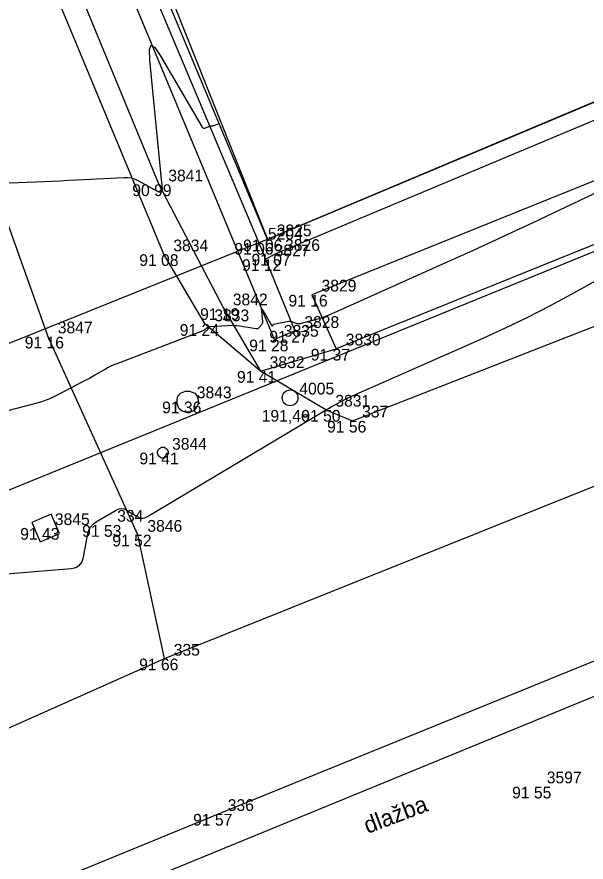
# Model space of a CAD drawing. Extents: x -711081 to -709338, y -1025122 to -1024092.
# Drawn here: x -710440.96 to -710427.36, y -1024800.74 to -1024780.55 of the extents above; entities that cross this region are included whole.
import ezdxf

# ---------------------------------------------------------------- set-up
doc = ezdxf.new("R2010")
doc.units = 0
for name, color, linetype in [('Ex_Major Contours', 7, 'Continuous'), ('Ex_Minor Contours', 7, 'Continuous'), ('Z_bodove_pole', 7, 'Continuous'), ('Z_bodove_pole_cisla', 7, 'Continuous'), ('Z_bodove_pole_vysky', 7, 'Continuous'), ('Z_body', 7, 'Continuous'), ('Z_body_cisla', 7, 'Continuous'), ('Z_body_vysky_redukovane', 7, 'Continuous'), ('Z_budova', 7, 'Continuous'), ('Z_katastr_hranice', 7, 'Continuous'), ('Z_katastr_hranice_katastralniho_uzemi', 7, 'Continuous'), ('Z_komunikace', 7, 'Continuous'), ('Z_komunikace_osa', 7, 'Continuous'), ('Z_popisy', 7, 'Continuous'), ('Z_rozhranni', 7, 'Continuous'), ('Z_site_kanalizace_znaky', 7, 'Continuous'), ('Z_site_nerozlisene_znaky', 7, 'Continuous'), ('Z_site_plynovod_znaky', 7, 'Continuous'), ('Z_zelen_obvod', 7, 'Continuous')]:
    doc.layers.add(name, color=color, linetype=linetype)

# ---------------------------------------------------------------- blocks, each defined once
blk = doc.blocks.new('POINT_DISPLAY')
blk.add_line((0, 0), (0, 0))
blk = doc.blocks.new('Z614')
for p, q in [((-0.13, 0.03), (-0.1, 0.08)), ((-0.13, -0.03), (-0.13, 0.03)), ((-0.1, 0.08), (-0.08, 0.1)), ((-0.08, 0.1), (-0.03, 0.13)), ((-0.03, 0.13), (0.03, 0.13)), ((0.03, 0.13), (0.08, 0.1)), ((0.08, 0.1), (0.1, 0.08)), ((0.1, 0.08), (0.13, 0.03)), ((0.13, 0.03), (0.13, -0.03)), ((-0.1, -0.08), (-0.13, -0.03)), ((-0.08, -0.1), (-0.1, -0.08)), ((-0.03, -0.13), (-0.08, -0.1)), ((0.03, -0.13), (-0.03, -0.13)), ((0.08, -0.1), (0.03, -0.13)), ((0.1, -0.08), (0.08, -0.1)), ((0.13, -0.03), (0.1, -0.08))]:
    blk.add_line(p, q)
blk = doc.blocks.new('Z620')
for p, q in [((-0.17, 0.2), (-0.05, 0.25)), ((-0.05, 0.25), (0.05, 0.25)), ((0.05, 0.25), (0.17, 0.2)), ((-0.25, 0.05), (-0.23, 0.13)), ((-0.25, -0.05), (-0.25, 0.05)), ((-0.23, 0.13), (-0.17, 0.2)), ((0.17, 0.2), (0.23, 0.13)), ((0.23, 0.13), (0.25, 0.05)), ((0.25, 0.05), (0.25, -0.05)), ((-0.2, -0.17), (-0.25, -0.05)), ((-0.13, -0.23), (-0.2, -0.17)), ((0.2, -0.17), (0.13, -0.23)), ((0.25, -0.05), (0.2, -0.17)), ((-0.05, -0.25), (-0.13, -0.23)), ((0.05, -0.25), (-0.05, -0.25)), ((0.13, -0.23), (0.05, -0.25))]:
    blk.add_line(p, q)
blk = doc.blocks.new('Z608')
for p, q in [((0.25, 0.25), (-0.25, 0.25)), ((-0.25, 0.25), (-0.25, -0.25)), ((0.25, -0.25), (0.25, 0.25)), ((-0.25, -0.25), (0.25, -0.25))]:
    blk.add_line(p, q)
blk = doc.blocks.new('Z101')
for radius in [0.188, 0.0025]:
    blk.add_circle((0, 0), radius)

msp = doc.modelspace()

# ---------------------------------------------------------------- linework, layer by layer
at = {"layer": 'Ex_Major Contours'}
msp.add_lwpolyline([(-710441.333, -1024784.523), (-710440.323, -1024784.482), (-710440.124, -1024784.473), (-710439.925, -1024784.464), (-710439.726, -1024784.454), (-710439.527, -1024784.444), (-710438.404, -1024784.383), (-710438.311, -1024784.384), (-710438.222, -1024784.398), (-710438.135, -1024784.424), (-710438.051, -1024784.463), (-710437.573, -1024784.727), (-710437.565, -1024784.73), (-710437.557, -1024784.731), (-710437.549, -1024784.73), (-710437.541, -1024784.726), (-710437.498, -1024784.701), (-710437.493, -1024784.698), (-710437.488, -1024784.693), (-710437.479, -1024784.683), (-710437.477, -1024784.68), (-710437.476, -1024784.678), (-710437.475, -1024784.674), (-710437.475, -1024784.671), (-710437.785, -1024781.581), (-710437.793, -1024781.327), (-710437.751, -1024781.227), (-710437.659, -1024781.283), (-710437.516, -1024781.494), (-710436.528, -1024783.187), (-710436.516, -1024783.202), (-710436.502, -1024783.21), (-710436.486, -1024783.212), (-710436.468, -1024783.207), (-710436.373, -1024783.165), (-710436.363, -1024783.161), (-710436.353, -1024783.158), (-710436.342, -1024783.156), (-710436.332, -1024783.155), (-710436.288, -1024783.152), (-710436.278, -1024783.15), (-710436.267, -1024783.148), (-710436.257, -1024783.146), (-710436.246, -1024783.142), (-710436.127, -1024783.097)], dxfattribs=at)
at = {"layer": 'Ex_Minor Contours'}
for points in [[(-710422.013, -1024782.323), (-710428.65, -1024785.474), (-710429.148, -1024785.709), (-710429.647, -1024785.941), (-710430.147, -1024786.169), (-710430.649, -1024786.395), (-710433.524, -1024787.681), (-710433.593, -1024787.711), (-710433.664, -1024787.737), (-710433.735, -1024787.76), (-710433.807, -1024787.781), (-710434.201, -1024787.882), (-710434.223, -1024787.886), (-710434.245, -1024787.886), (-710434.266, -1024787.883), (-710434.287, -1024787.876), (-710434.371, -1024787.84), (-710434.393, -1024787.833), (-710434.414, -1024787.829), (-710434.436, -1024787.828), (-710434.458, -1024787.83), (-710434.83, -1024787.898), (-710434.835, -1024787.9), (-710434.839, -1024787.902), (-710434.842, -1024787.906), (-710434.844, -1024787.911), (-710434.849, -1024787.934), (-710434.851, -1024787.938), (-710434.853, -1024787.94), (-710434.855, -1024787.939), (-710434.858, -1024787.935), (-710435.076, -1024787.561), (-710435.098, -1024787.529), (-710435.112, -1024787.52), (-710435.118, -1024787.535), (-710435.117, -1024787.574), (-710435.091, -1024787.831), (-710435.091, -1024787.853), (-710435.095, -1024787.873), (-710435.104, -1024787.892), (-710435.117, -1024787.91), (-710435.177, -1024787.977), (-710435.193, -1024787.991), (-710435.21, -1024788), (-710435.23, -1024788.004), (-710435.251, -1024788.003), (-710435.637, -1024787.942), (-710435.708, -1024787.932), (-710435.78, -1024787.927), (-710435.853, -1024787.925), (-710435.925, -1024787.928), (-710436.347, -1024787.954), (-710436.364, -1024787.956), (-710436.38, -1024787.961), (-710436.396, -1024787.968), (-710436.411, -1024787.978), (-710436.467, -1024788.022), (-710436.481, -1024788.033), (-710436.496, -1024788.042), (-710436.512, -1024788.05), (-710436.528, -1024788.057), (-710438.573, -1024788.835), (-710438.642, -1024788.863), (-710438.709, -1024788.893), (-710438.775, -1024788.926), (-710438.84, -1024788.962), (-710439.096, -1024789.112), (-710439.16, -1024789.149), (-710439.224, -1024789.186), (-710439.29, -1024789.221), (-710439.355, -1024789.256), (-710439.978, -1024789.582), (-710440.106, -1024789.644), (-710440.236, -1024789.698), (-710440.369, -1024789.745), (-710440.505, -1024789.785), (-710441.647, -1024790.082)], [(-710441.703, -1024793.892), (-710439.658, -1024793.73), (-710439.545, -1024793.705), (-710439.458, -1024793.652), (-710439.397, -1024793.57), (-710439.363, -1024793.46), (-710439.272, -1024792.932), (-710439.243, -1024792.828), (-710439.195, -1024792.738), (-710439.128, -1024792.661), (-710439.041, -1024792.598), (-710438.586, -1024792.331), (-710438.523, -1024792.304), (-710438.46, -1024792.295), (-710438.398, -1024792.305), (-710438.335, -1024792.334), (-710438.086, -1024792.487), (-710438.023, -1024792.516), (-710437.961, -1024792.526), (-710437.898, -1024792.517), (-710437.835, -1024792.488), (-710433.706, -1024790.016), (-710433.643, -1024789.978), (-710433.579, -1024789.941), (-710433.515, -1024789.905), (-710433.451, -1024789.869), (-710433.192, -1024789.728), (-710433.127, -1024789.693), (-710433.062, -1024789.66), (-710432.995, -1024789.628), (-710432.928, -1024789.597), (-710429.821, -1024788.223), (-710429.284, -1024787.978), (-710428.752, -1024787.722), (-710428.226, -1024787.453), (-710427.707, -1024787.173), (-710421.268, -1024783.61)]]:
    msp.add_lwpolyline(points, dxfattribs=at)
at = {"layer": 'Z_budova'}
for p, q in [((-710434.97, -1024785.87), (-710438.44, -1024777.55)), ((-710422.66, -1024780.7), (-710434.97, -1024785.87))]:
    msp.add_line(p, q, dxfattribs=at)
at = {"layer": 'Z_katastr_hranice'}
for p, q in [((-710445.08, -1024804.13), (-710335.33, -1024759.07)), ((-710438.28, -1024777.54), (-710434.97, -1024785.86)), ((-710434.97, -1024785.86), (-710418.34, -1024778.86)), ((-710436.53, -1024786.49), (-710434.97, -1024785.86)), ((-710439.32, -1024787.61), (-710436.53, -1024786.49)), ((-710444.28, -1024789.6), (-710439.32, -1024787.61))]:
    msp.add_line(p, q, dxfattribs=at)
at = {"layer": 'Z_katastr_hranice_katastralniho_uzemi'}
msp.add_line((-710392.31, -1024771.94), (-710496.32, -1024814.35), dxfattribs=at)
msp.add_line((-710392.31, -1024771.94), (-710496.32, -1024814.35), dxfattribs=at)
at = {"layer": 'Z_komunikace'}
for p, q in [((-710437.45, -1024786.22), (-710440.61, -1024778.6)), ((-710436.46, -1024787.89), (-710437.45, -1024786.22)), ((-710432.94, -1024790.2), (-710425.21, -1024787.18)), ((-710435.14, -1024789.01), (-710436.46, -1024787.89)), ((-710433.58, -1024789.94), (-710435.14, -1024789.01)), ((-710433.58, -1024789.94), (-710432.94, -1024790.2)), ((-710436.14, -1024799.59), (-710420.83, -1024793.35)), ((-710446.74, -1024803.93), (-710436.14, -1024799.59))]:
    msp.add_line(p, q, dxfattribs=at)
at = {"layer": 'Z_komunikace_osa'}
for p, q in [((-710440.21, -1024788.19), (-710442.09, -1024782.93)), ((-710438.07, -1024792.92), (-710440.21, -1024788.19)), ((-710437.43, -1024795.88), (-710424.17, -1024790.56)), ((-710437.43, -1024795.88), (-710438.07, -1024792.92)), ((-710447.72, -1024800.45), (-710437.43, -1024795.88))]:
    msp.add_line(p, q, dxfattribs=at)
at = {"layer": 'Z_rozhranni'}
for p, q in [((-710438.7, -1024777.57), (-710435.18, -1024785.95)), ((-710434.8, -1024788.26), (-710439.16, -1024777.77)), ((-710440.07, -1024778.46), (-710437.57, -1024784.55)), ((-710422.58, -1024781.09), (-710434.77, -1024786.21)), ((-710421.16, -1024783.55), (-710433.33, -1024788.48)), ((-710437.57, -1024784.55), (-710436.02, -1024787.51)), ((-710434.97, -1024785.87), (-710435.18, -1024785.95)), ((-710435.18, -1024785.95), (-710435.02, -1024786.34)), ((-710434.77, -1024786.21), (-710435.02, -1024786.34)), ((-710435.02, -1024786.34), (-710434.32, -1024788.05)), ((-710436.02, -1024787.51), (-710435.14, -1024789.01)), ((-710434.32, -1024788.05), (-710434.8, -1024788.26)), ((-710435.14, -1024789.01), (-710433.33, -1024788.48))]:
    msp.add_line(p, q, dxfattribs=at)
at = {"layer": 'Z_zelen_obvod'}
for p, q in [((-710421.4, -1024782.13), (-710433.91, -1024787.19)), ((-710433.91, -1024787.19), (-710433.33, -1024788.48))]:
    msp.add_line(p, q, dxfattribs=at)

# ---------------------------------------------------------------- block references
at = {"layer": 'Z_bodove_pole'}
msp.add_blockref('Z101', (-710434.43, -1024789.65), dxfattribs=at)
at = {"layer": 'Z_body'}
for p in [(-710437.57, -1024784.55), (-710435.18, -1024785.95), (-710434.97, -1024785.87), (-710437.45, -1024786.22), (-710435.02, -1024786.34), (-710434.77, -1024786.21), (-710433.91, -1024787.19), (-710436.02, -1024787.51), (-710436.46, -1024787.89), (-710434.32, -1024788.05), (-710440.21, -1024788.19), (-710434.8, -1024788.26), (-710433.33, -1024788.48), (-710435.14, -1024789.01), (-710436.88, -1024789.74), (-710434.43, -1024789.65), (-710433.58, -1024789.94), (-710432.94, -1024790.2), (-710437.47, -1024790.96), (-710440.27, -1024792.76), (-710438.79, -1024792.69), (-710438.07, -1024792.92), (-710437.43, -1024795.88), (-710428.52, -1024798.94), (-710436.14, -1024799.59)]:
    msp.add_blockref('POINT_DISPLAY', p, dxfattribs=at)
at = {"layer": 'Z_site_kanalizace_znaky'}
msp.add_blockref('Z620', (-710436.88, -1024789.74), dxfattribs=at)
at = {"layer": 'Z_site_nerozlisene_znaky', "rotation": 23.399999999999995}
msp.add_blockref('Z608', (-710440.27, -1024792.76), dxfattribs=at)
at = {"layer": 'Z_site_plynovod_znaky'}
msp.add_blockref('Z614', (-710437.47, -1024790.96), dxfattribs=at)

# ---------------------------------------------------------------- texts
at = {"layer": 'Z_bodove_pole_cisla'}
msp.add_text('4005', height=0.28, dxfattribs=at).set_placement((-710434.21, -1024789.57))
at = {"layer": 'Z_bodove_pole_vysky'}
msp.add_text('191,46', height=0.28, dxfattribs=at).set_placement((-710435.11, -1024790.22))
at = {"layer": 'Z_body_cisla'}
for s, p in [('3841', (-710437.34, -1024784.48)), ('3825', (-710434.75, -1024785.79)), ('5204', (-710434.96, -1024785.87)), ('3834', (-710437.22, -1024786.15)), ('3826', (-710434.55, -1024786.14)), ('3827', (-710434.8, -1024786.27)), ('3829', (-710433.68, -1024787.11)), ('3842', (-710435.8, -1024787.44)), ('3833', (-710436.24, -1024787.82)), ('3828', (-710434.09, -1024787.98)), ('3847', (-710439.98, -1024788.11)), ('3835', (-710434.58, -1024788.19)), ('3830', (-710433.1, -1024788.4)), ('3832', (-710434.92, -1024788.94)), ('3843', (-710436.66, -1024789.66)), ('3831', (-710433.35, -1024789.86)), ('337', (-710432.71, -1024790.12)), ('3844', (-710437.25, -1024790.89)), ('3845', (-710440.05, -1024792.69)), ('334', (-710438.56, -1024792.61)), ('3846', (-710437.84, -1024792.85)), ('335', (-710437.21, -1024795.81)), ('3597', (-710428.3, -1024798.86)), ('336', (-710435.92, -1024799.52))]:
    msp.add_text(s, height=0.28, dxfattribs=at).set_placement(p)
at = {"layer": 'Z_body_vysky_redukovane'}
for s, p in [('90 99', (-710438.2, -1024784.83)), ('91 06', (-710435.763, -1024786.23)), ('91 06', (-710435.553, -1024786.15)), ('91 08', (-710438.033, -1024786.5)), ('91 12', (-710435.58, -1024786.62)), ('91 07', (-710435.353, -1024786.49)), ('91 16', (-710434.47, -1024787.47)), ('91 19', (-710436.58, -1024787.79)), ('91 24', (-710437.067, -1024788.17)), ('91 27', (-710434.927, -1024788.33)), ('91 16', (-710440.77, -1024788.47)), ('91 28', (-710435.407, -1024788.54)), ('91 37', (-710433.937, -1024788.76)), ('91 41', (-710435.7, -1024789.29)), ('91 36', (-710437.487, -1024790.02)), ('91 50', (-710434.163, -1024790.22)), ('91 56', (-710433.547, -1024790.48)), ('91 41', (-710438.03, -1024791.24)), ('91 43', (-710440.877, -1024793.04)), ('91 53', (-710439.397, -1024792.97)), ('91 52', (-710438.677, -1024793.2)), ('91 66', (-710438.037, -1024796.16)), ('91 55', (-710429.127, -1024799.22)), ('91 57', (-710436.747, -1024799.87))]:
    msp.add_text(s, height=0.28, dxfattribs=at).set_placement(p)
at = {"layer": 'Z_popisy'}
msp.add_text('dlažba', height=0.4, rotation=20.7, dxfattribs=at).set_placement((-710432.58, -1024800.07))

doc.saveas('drawing.dxf')
